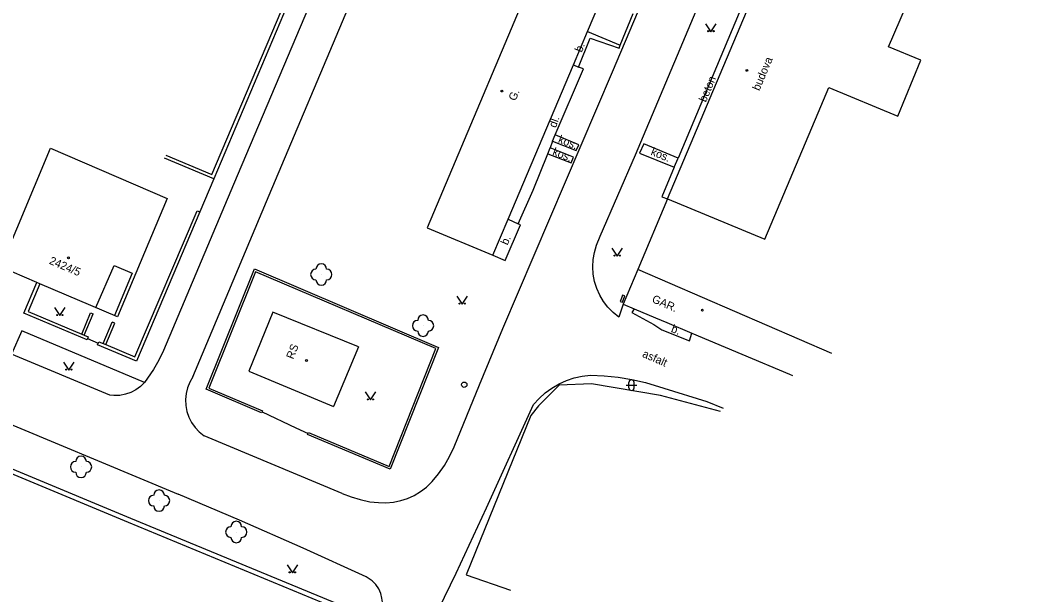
# Model space of a CAD drawing. Extents: x -584400 to -581602, y -1210894 to -1208793.
# Drawn here: x -582506.7 to -582411.5, y -1210285.4 to -1210231.6 of the extents above; entities that cross this region are included whole.
import ezdxf

# ---------------------------------------------------------------- set-up
doc = ezdxf.new("R2010")
doc.units = 0
for name, color, linetype in [('BUDOVY_MĚŘ', 7, 'Continuous'), ('BUDOVY_NEMĚŘ', 7, 'Continuous'), ('OBVOD_PILÍŘE', 7, 'Continuous'), ('POMOC_POPIS', 7, 'Continuous'), ('ROZHRANÍ_PLOCH', 7, 'Continuous'), ('ZELEŇ', 7, 'Continuous'), ('ZN_BUDOV', 7, 'Continuous'), ('ZN_DOPLŇKOVÉ', 7, 'Continuous'), ('ZN_KULTUR', 7, 'Continuous'), ('Č_POPIS_ORIENT', 7, 'Continuous')]:
    doc.layers.add(name, color=color, linetype=linetype)

msp = doc.modelspace()

# ---------------------------------------------------------------- linework, layer by layer
at = {"layer": 'BUDOVY_MĚŘ'}
for points in [[(-582446.07, -1210248.34), (-582435.26, -1210222.74), (-582435.45, -1210222.66)], [(-582456.2, -1210224.61), (-582457.25, -1210224.17), (-582468.59, -1210251.05), (-582462.44, -1210253.62)], [(-582453.58, -1210232.66), (-582452.32, -1210229.69)], [(-582454.89, -1210235.79), (-582453.58, -1210232.66)], [(-582461.01, -1210250.26), (-582454.89, -1210235.79)], [(-582492.97, -1210248.33), (-582497.62, -1210259.39), (-582504.9, -1210256.3), (-582505.17, -1210256.18), (-582507.47, -1210255.2), (-582507.7, -1210255.1), (-582508.54, -1210254.75)], [(-582462.44, -1210253.62), (-582461.01, -1210250.26)], [(-582499.64, -1210258.54), (-582497.94, -1210254.58), (-582496.23, -1210255.31), (-582497.9, -1210259.28)], [(-582448.86, -1210254.98), (-582450.23, -1210258.23), (-582449.21, -1210258.66)], [(-582475.04, -1210262.21), (-582483.06, -1210258.96), (-582485.3, -1210264.5), (-582477.36, -1210267.8)], [(-582447.2, -1210259.5), (-582446.15, -1210259.94)], [(-582443.8, -1210260.93), (-582439.1, -1210262.9), (-582434.63, -1210264.77), (-582434.35, -1210264.89)], [(-582475.04, -1210262.21), (-582477.36, -1210267.8)]]:
    msp.add_lwpolyline(points, dxfattribs=at)
at = {"layer": 'BUDOVY_NEMĚŘ'}
for points in [[(-582446.07, -1210248.34), (-582436.95, -1210252.14), (-582431.96, -1210240.29), (-582430.97, -1210237.93), (-582424.5, -1210240.59), (-582422.35, -1210235.37), (-582425.38, -1210234.11), (-582415.02, -1210210.15), (-582418.69, -1210208.59), (-582411.48, -1210191.43)], [(-582508.54, -1210254.75), (-582503.9, -1210243.59), (-582492.97, -1210248.33)], [(-582430.66, -1210262.85), (-582448.86, -1210254.98)]]:
    msp.add_lwpolyline(points, dxfattribs=at)
at = {"layer": 'OBVOD_PILÍŘE'}
msp.add_lwpolyline([(-582450.4, -1210257.66), (-582450.51, -1210257.96), (-582450.28, -1210258.04), (-582450.06, -1210257.44), (-582450.29, -1210257.36), (-582450.4, -1210257.66)], dxfattribs=at)
at = {"layer": 'ROZHRANÍ_PLOCH'}
for points in [[(-582446, -1210150.66), (-582453.12, -1210167.43), (-582461.23, -1210186.61), (-582468.85, -1210204.58), (-582478.93, -1210228.54), (-582486.73, -1210246.99), (-582493.3, -1210262.56), (-582493.73, -1210263.47), (-582494.23, -1210264.35), (-582495.07, -1210265.54)], [(-582450.23, -1210258.23), (-582450.65, -1210259.44), (-582451.18, -1210259.01), (-582451.66, -1210258.51), (-582452.07, -1210257.97), (-582452.42, -1210257.37), (-582452.7, -1210256.74), (-582452.9, -1210256.09), (-582453.03, -1210255.41), (-582453.08, -1210254.73), (-582453.04, -1210254.04), (-582452.93, -1210253.36), (-582452.74, -1210252.7), (-582452.37, -1210251.86), (-582449.07, -1210244.24), (-582439.21, -1210220.76), (-582424.19, -1210184.96)], [(-582420.52, -1210186.06), (-582431.95, -1210213.2), (-582435.77, -1210222.33), (-582445.08, -1210244.55)], [(-582476.55, -1210275.94), (-582475.72, -1210276.27), (-582474.86, -1210276.53), (-582473.97, -1210276.72), (-582473.16, -1210276.81), (-582472.46, -1210276.83), (-582471.76, -1210276.77), (-582471.07, -1210276.62), (-582470.45, -1210276.42), (-582469.82, -1210276.13), (-582469.22, -1210275.78), (-582468.67, -1210275.35), (-582468.14, -1210274.84), (-582467.53, -1210274.1), (-582466.98, -1210273.32), (-582466.49, -1210272.49), (-582466.07, -1210271.59), (-582463.68, -1210265.77), (-582461.5, -1210260.5), (-582451.23, -1210236.45), (-582447.22, -1210226.98)], [(-582490.56, -1210265.02), (-582483.41, -1210248), (-582475.95, -1210230.32)], [(-582450.5, -1210233.96), (-582449.28, -1210230.97)], [(-582453.58, -1210232.66), (-582450.5, -1210233.96)], [(-582454.41, -1210236), (-582453.31, -1210233.28), (-582450.6, -1210234.22), (-582450.5, -1210233.96)], [(-582456.61, -1210242.35), (-582453.96, -1210236.18), (-582454.41, -1210236)], [(-582454.89, -1210235.79), (-582454.41, -1210236)], [(-582456.84, -1210242.96), (-582457.06, -1210243.57)], [(-582456.84, -1210242.96), (-582454.64, -1210243.83), (-582454.37, -1210243.28), (-582456.61, -1210242.35)], [(-582456.84, -1210242.96), (-582456.61, -1210242.35)], [(-582445.08, -1210244.55), (-582448.3, -1210243.19), (-582448.71, -1210244.06), (-582445.44, -1210245.39)], [(-582460.06, -1210250.68), (-582458.66, -1210247.53), (-582457.3, -1210244.12)], [(-582457.3, -1210244.12), (-582455.1, -1210244.99), (-582454.88, -1210244.45), (-582457.06, -1210243.57)], [(-582457.3, -1210244.12), (-582457.06, -1210243.57)], [(-582445.44, -1210245.39), (-582445.08, -1210244.55)], [(-582563.39, -1210246.08), (-582543.67, -1210254.38), (-582531.51, -1210259.52), (-582510.66, -1210268.2), (-582491.93, -1210276.02)], [(-582445.44, -1210245.39), (-582446.59, -1210248.16), (-582446.07, -1210248.34)], [(-582488.6, -1210246.48), (-582489.89, -1210249.58)], [(-582462.44, -1210253.62), (-582461.3, -1210254.13), (-582459.84, -1210250.77), (-582460.06, -1210250.68)], [(-582461.01, -1210250.26), (-582460.06, -1210250.68)], [(-582449.21, -1210258.66), (-582449.42, -1210259.01), (-582447.37, -1210260.12), (-582446.62, -1210260.63), (-582444.02, -1210261.66), (-582443.8, -1210260.93)], [(-582495.07, -1210265.54), (-582506.58, -1210260.7), (-582507.55, -1210262.9)], [(-582495.07, -1210265.54), (-582495.46, -1210265.92), (-582495.89, -1210266.24), (-582496.37, -1210266.49), (-582496.88, -1210266.66), (-582497.41, -1210266.76), (-582497.95, -1210266.78), (-582498.34, -1210266.74), (-582507.55, -1210262.9)], [(-582490.56, -1210265.02), (-582490.84, -1210265.51), (-582491.05, -1210266.04), (-582491.19, -1210266.59), (-582491.24, -1210267.15), (-582491.22, -1210267.71), (-582491.11, -1210268.27), (-582490.93, -1210268.8), (-582490.67, -1210269.31), (-582490.35, -1210269.77), (-582489.96, -1210270.18), (-582489.5, -1210270.55)], [(-582469.13, -1210290.1), (-582465.88, -1210283.43), (-582463.05, -1210277.28), (-582458.62, -1210267.62), (-582458.1, -1210267.04), (-582457.53, -1210266.53), (-582456.91, -1210266.07), (-582456.24, -1210265.68), (-582455.54, -1210265.37), (-582454.81, -1210265.13), (-582454.06, -1210264.96), (-582453.3, -1210264.88), (-582452, -1210264.93), (-582450.7, -1210265.06), (-582449.41, -1210265.27), (-582448.13, -1210265.56), (-582446.41, -1210266.08), (-582442.4, -1210267.33), (-582440.86, -1210267.96)], [(-582476.55, -1210275.94), (-582489.5, -1210270.55)], [(-582473.25, -1210288.52), (-582473.01, -1210288), (-582472.85, -1210287.46), (-582472.76, -1210286.9), (-582472.75, -1210286.33), (-582472.83, -1210285.77), (-582472.95, -1210285.32), (-582473.14, -1210284.88), (-582473.41, -1210284.49), (-582473.74, -1210284.14), (-582474.31, -1210283.75), (-582480.22, -1210281.07), (-582486.17, -1210278.46), (-582491.93, -1210276.02)]]:
    msp.add_lwpolyline(points, dxfattribs=at)
at = {"layer": 'ZELEŇ'}
for centre in [(-582478.52, -1210255.44), (-582468.98, -1210260.23), (-582501.03, -1210273.46), (-582493.72, -1210276.62), (-582486.48, -1210279.56)]:
    msp.add_circle(centre, 0.0005, dxfattribs=at)
for centre, start, end in [((-582478.52, -1210254.94), 0, 179.99999), ((-582479.02, -1210255.44), 89.99999, 269.99999), ((-582478.02, -1210255.44), 270, 89.99999), ((-582478.52, -1210255.94), 179.99999, 359.99999), ((-582468.98, -1210259.73), 0, 179.99999), ((-582469.48, -1210260.23), 89.99999, 269.99999), ((-582468.48, -1210260.23), 270, 89.99999), ((-582468.98, -1210260.73), 179.99999, 359.99999), ((-582501.03, -1210272.96), 0, 179.99999), ((-582501.53, -1210273.46), 89.99999, 269.99999), ((-582500.53, -1210273.46), 270, 89.99999), ((-582501.03, -1210273.96), 179.99999, 359.99999), ((-582493.72, -1210276.12), 0, 179.99999), ((-582494.22, -1210276.62), 89.99999, 269.99999), ((-582493.22, -1210276.62), 270, 89.99999), ((-582493.72, -1210277.12), 179.99999, 359.99999), ((-582486.98, -1210279.56), 89.99999, 269.99999), ((-582486.48, -1210279.06), 0, 179.99999), ((-582485.98, -1210279.56), 270, 89.99999), ((-582486.48, -1210280.06), 179.99999, 359.99999)]:
    msp.add_arc(centre, 0.5, start, end, dxfattribs=at)
at = {"layer": 'ZN_BUDOV'}
for centre in [(-582438.63, -1210236.31), (-582461.59, -1210238.25), (-582502.22, -1210253.88), (-582442.81, -1210258.78), (-582479.9, -1210263.49)]:
    msp.add_circle(centre, 0.0875, dxfattribs=at)
at = {"layer": 'ZN_DOPLŇKOVÉ'}
for points in [[(-582481.04, -1210228.57), (-582488.6, -1210246.48), (-582493.2, -1210244.53)], [(-582493.09, -1210244.26), (-582488.76, -1210246.08), (-582481.32, -1210228.45)], [(-582446.07, -1210248.34), (-582448.86, -1210254.98)], [(-582490.16, -1210249.46), (-582489.89, -1210249.58), (-582495.82, -1210263.55), (-582499.48, -1210262.01), (-582499.36, -1210261.73)], [(-582498.72, -1210262), (-582495.98, -1210263.16), (-582490.16, -1210249.46)], [(-582570.81, -1210254.12), (-582570.52, -1210253.73), (-582570.16, -1210253.38), (-582569.75, -1210253.1), (-582569.28, -1210252.88), (-582563.11, -1210250.74), (-582562.73, -1210250.68), (-582562.35, -1210250.7), (-582562, -1210250.79), (-582543.39, -1210258.62), (-582529.51, -1210264.42), (-582516.74, -1210269.81), (-582496.41, -1210278.25), (-582475.15, -1210287.05), (-582500.39, -1210348.02)], [(-582500.81, -1210347.85), (-582475.74, -1210287.29), (-582496.58, -1210278.67), (-582516.92, -1210270.22), (-582529.68, -1210264.83), (-582543.56, -1210259.03), (-582562.16, -1210251.21)], [(-582484.04, -1210268.22), (-582484.11, -1210268.4), (-582489.32, -1210266.18), (-582484.79, -1210254.92), (-582467.54, -1210262.26), (-582472.06, -1210273.67), (-582479.8, -1210270.42), (-582479.72, -1210270.23)], [(-582479.72, -1210270.23), (-582472.17, -1210273.41), (-582467.79, -1210262.37), (-582484.68, -1210255.18), (-582489.06, -1210266.08), (-582484.04, -1210268.22)], [(-582500.36, -1210261.29), (-582500.47, -1210261.57), (-582506.39, -1210259.05), (-582505.17, -1210256.18)], [(-582504.9, -1210256.3), (-582506, -1210258.89), (-582500.95, -1210261.04)], [(-582500.95, -1210261.04), (-582500.13, -1210259.02), (-582499.9, -1210259.12)], [(-582500.73, -1210261.13), (-582499.9, -1210259.12)], [(-582449.21, -1210258.66), (-582447.2, -1210259.5)], [(-582498.95, -1210261.9), (-582498.1, -1210259.9)], [(-582498.72, -1210262), (-582497.87, -1210260), (-582498.1, -1210259.9)], [(-582446.15, -1210259.94), (-582443.8, -1210260.93)], [(-582500.95, -1210261.04), (-582500.73, -1210261.13)], [(-582500.73, -1210261.13), (-582500.36, -1210261.29)], [(-582500.42, -1210261.43), (-582499.42, -1210261.87)], [(-582499.36, -1210261.73), (-582498.95, -1210261.9)], [(-582498.95, -1210261.9), (-582498.72, -1210262)], [(-582441.11, -1210268.28), (-582446.73, -1210266.77), (-582453.19, -1210265.67), (-582456.24, -1210265.81), (-582458.16, -1210267.74), (-582458.87, -1210268.63), (-582464.93, -1210283.56), (-582460.79, -1210285)], [(-582484.07, -1210268.31), (-582480.91, -1210269.79)], [(-582480.91, -1210269.79), (-582479.76, -1210270.32)]]:
    msp.add_lwpolyline(points, dxfattribs=at)
for radius in [0.25, 0.0005]:
    msp.add_circle((-582465.12, -1210265.76), radius, dxfattribs=at)
at = {"layer": 'ZN_KULTUR'}
for p, q in [((-582449.95, -1210265.8), (-582448.95, -1210265.8)), ((-582449.7, -1210266.05), (-582449.7, -1210265.55)), ((-582449.2, -1210266.05), (-582449.2, -1210265.55))]:
    msp.add_line(p, q, dxfattribs=at)
for points in [[(-582442.5, -1210231.94), (-582442, -1210232.69), (-582441.5, -1210231.94)], [(-582451.28, -1210252.96), (-582450.78, -1210253.71), (-582450.28, -1210252.96)], [(-582465.81, -1210257.46), (-582465.31, -1210258.21), (-582464.81, -1210257.46)], [(-582503.51, -1210258.54), (-582503.01, -1210259.29), (-582502.51, -1210258.54)], [(-582502.67, -1210263.64), (-582502.17, -1210264.39), (-582501.67, -1210263.64)], [(-582474.41, -1210266.44), (-582473.91, -1210267.19), (-582473.41, -1210266.44)], [(-582481.73, -1210282.64), (-582481.23, -1210283.39), (-582480.73, -1210282.64)]]:
    msp.add_lwpolyline(points, dxfattribs=at)
for centre in [(-582442.25, -1210232.64), (-582441.75, -1210232.64), (-582451.03, -1210253.66), (-582450.53, -1210253.66), (-582465.56, -1210258.16), (-582465.06, -1210258.16), (-582503.26, -1210259.24), (-582502.76, -1210259.24), (-582502.42, -1210264.34), (-582501.92, -1210264.34), (-582474.16, -1210267.14), (-582473.66, -1210267.14), (-582481.48, -1210283.34), (-582480.98, -1210283.34)]:
    msp.add_circle(centre, 0.05, dxfattribs=at)
for centre, start, end in [((-582449.45, -1210265.55), 0, 179.99999), ((-582449.45, -1210266.05), 179.99999, 359.99999)]:
    msp.add_arc(centre, 0.25, start, end, dxfattribs=at)

# ---------------------------------------------------------------- texts
at = {"layer": 'POMOC_POPIS'}
for s, rotation, p in [('b.', 67.98098, (-582454.11, -1210234.68)), ('budova', 67.26673, (-582437.47, -1210238.28)), ('beton', 67.10734, (-582442.48, -1210239.35)), ('G.', 67.08602, (-582460.32, -1210239.23)), ('dl.', 70.16785, (-582456.54, -1210241.74)), ('kos.', 338.42348, (-582456.38, -1210243.05)), ('kos.', 338.42348, (-582456.91, -1210244.21)), ('kos.', 337.86708, (-582447.7, -1210244.21)), ('b.', 66.51393, (-582461.06, -1210252.74)), ('GAR.', 336.61551, (-582447.6, -1210258)), ('b.', 338.38882, (-582445.8, -1210260.8)), ('RS', 68.48925, (-582481.14, -1210263.43)), ('asfalt', 336.48241, (-582448.5, -1210263.13))]:
    msp.add_text(s, height=0.75, rotation=rotation, dxfattribs=at).set_placement(p)
at = {"layer": 'Č_POPIS_ORIENT'}
msp.add_text('2424/5', height=0.75, rotation=336.95, dxfattribs=at).set_placement((-582504.08, -1210254.41))

doc.saveas('drawing.dxf')
